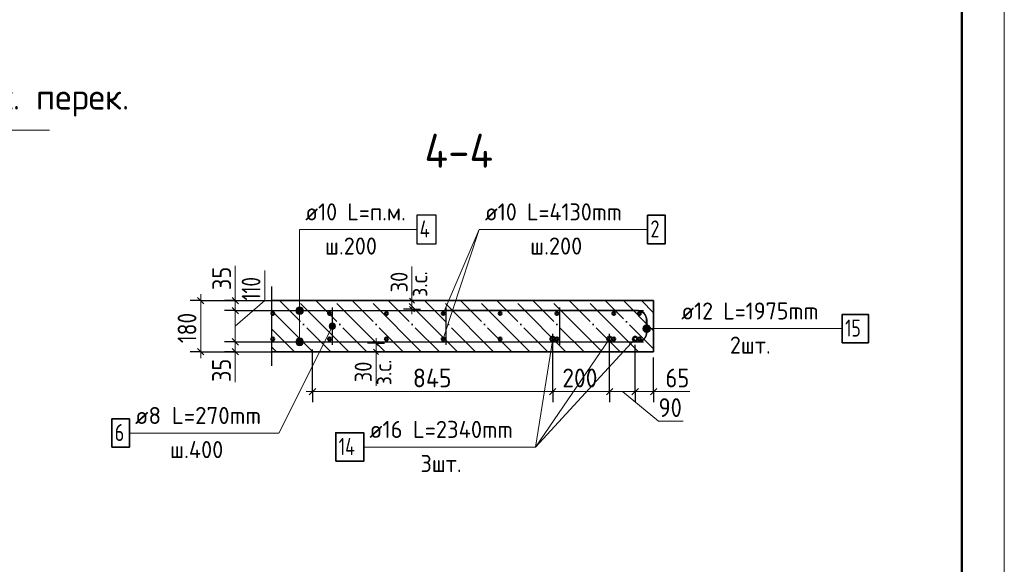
# Model space of a CAD drawing. Header units: millimetres. Extents: x -49773 to 2322955, y -3321 to 58485.
# Tile 276 of 580: x 1099563 to 1111108, y 12201 to 18587. Entities that reach past the tile are written whole.
import ezdxf

# ---------------------------------------------------------------- set-up
doc = ezdxf.new("R2010")
doc.units = ezdxf.units.MM
doc.linetypes.add('______11', pattern=[500, 400, -50, 0, -50])
doc.linetypes.add('______5', pattern=[1100, 800, -100, 100, -100])
for name, color, linetype, lineweight in [('Standard', 7, 'Continuous', 25), ('Арм.стержн. Арматура края', 96, 'Continuous', 35), ('Арм.стержн. вертикальными 1', 22, 'Continuous', 35), ('Арм.стержн.горизонт. 1', 180, 'Continuous', 35), ('Арм.стержн.горизонт. 2', 202, 'Continuous', 35), ('Высотная отметки_ общее', 7, 'Continuous', 13), ('Размерная линия_ общее', 7, 'Continuous', 13), ('Размерная линия_ общее_1', 7, 'Continuous', 13)]:
    doc.layers.add(name, color=color, linetype=linetype, lineweight=lineweight)
doc.layers.add('Арм.стержн. вертикальными 2', color=7, linetype='Continuous', lineweight=35, true_color=0x006e00)
doc.layers.add('Арм.стержн.Стяжки', color=7, linetype='Continuous', lineweight=35, true_color=0x501e0f)
doc.styles.add('ISOCPEUR', font='txt')

msp = doc.modelspace()

# ---------------------------------------------------------------- hatches: boundary and pattern name
at = {"layer": 'Арм.стержн.горизонт. 1', "linetype": 'Continuous', "lineweight": 13, "transparency": 33554687}
for points in [[(1102883.7, 15198.6), (1102806.3, 15198.6), (1102800, 15176.1)], [(1102883.7, 15198.6), (1102800, 15176.1), (1102890, 15176.1)], [(1102890, 15176.1), (1102800, 15176.1), (1102806.3, 15153.6)], [(1102867.5, 15214.8), (1102822.5, 15214.8), (1102806.3, 15198.6)], [(1102867.5, 15214.8), (1102806.3, 15198.6), (1102883.7, 15198.6)], [(1102890, 15176.1), (1102806.3, 15153.6), (1102883.7, 15153.6)], [(1102883.7, 15153.6), (1102806.3, 15153.6), (1102822.5, 15137.4)], [(1102822.5, 15214.8), (1102867.5, 15214.8), (1102845, 15221.1)], [(1102883.7, 15153.6), (1102822.5, 15137.4), (1102867.5, 15137.4)], [(1102867.5, 15137.4), (1102822.5, 15137.4), (1102845, 15131.1)], [(1102883.7, 14831.9), (1102806.3, 14831.9), (1102800, 14809.4)], [(1102883.7, 14831.9), (1102800, 14809.4), (1102890, 14809.4)], [(1102890, 14809.4), (1102800, 14809.4), (1102806.3, 14786.9)], [(1102867.5, 14848.1), (1102822.5, 14848.1), (1102806.3, 14831.9)], [(1102867.5, 14848.1), (1102806.3, 14831.9), (1102883.7, 14831.9)], [(1102890, 14809.4), (1102806.3, 14786.9), (1102883.7, 14786.9)], [(1102883.7, 14786.9), (1102806.3, 14786.9), (1102822.5, 14770.7)], [(1102822.5, 14848.1), (1102867.5, 14848.1), (1102845, 14854.4)], [(1102883.7, 14786.9), (1102822.5, 14770.7), (1102867.5, 14770.7)], [(1102867.5, 14770.7), (1102822.5, 14770.7), (1102845, 14764.4)]]:
    msp.add_hatch(color=7, dxfattribs=at).paths.add_polyline_path(points)
at = {"layer": 'Арм.стержн.горизонт. 2', "linetype": 'Continuous', "lineweight": 13, "transparency": 33554687}
for points in [[(1106915.9, 14919.4), (1106915.9, 15009.4), (1106893.4, 15003.1)], [(1106915.9, 14919.4), (1106915.9, 15009.4), (1106893.4, 15003.1)], [(1106938.4, 14925.7), (1106938.4, 15003.1), (1106915.9, 15009.4)], [(1106938.4, 14925.7), (1106915.9, 15009.4), (1106915.9, 14919.4)], [(1106938.4, 14925.7), (1106938.4, 15003.1), (1106915.9, 15009.4)], [(1106938.4, 14925.7), (1106915.9, 15009.4), (1106915.9, 14919.4)], [(1106877.2, 14941.9), (1106877.2, 14986.9), (1106870.9, 14964.4)], [(1106877.2, 14941.9), (1106877.2, 14986.9), (1106870.9, 14964.4)], [(1106893.4, 14925.7), (1106893.4, 15003.1), (1106877.2, 14986.9)], [(1106893.4, 14925.7), (1106893.4, 15003.1), (1106877.2, 14986.9)], [(1106893.4, 14925.7), (1106877.2, 14986.9), (1106877.2, 14941.9)], [(1106893.4, 14925.7), (1106877.2, 14986.9), (1106877.2, 14941.9)], [(1106915.9, 14919.4), (1106893.4, 15003.1), (1106893.4, 14925.7)], [(1106915.9, 14919.4), (1106893.4, 15003.1), (1106893.4, 14925.7)], [(1106954.6, 14941.9), (1106954.6, 14986.9), (1106938.4, 15003.1)], [(1106954.6, 14941.9), (1106938.4, 15003.1), (1106938.4, 14925.7)], [(1106954.6, 14941.9), (1106954.6, 14986.9), (1106938.4, 15003.1)], [(1106954.6, 14941.9), (1106938.4, 15003.1), (1106938.4, 14925.7)], [(1106954.6, 14986.9), (1106954.6, 14941.9), (1106960.9, 14964.4)], [(1106954.6, 14986.9), (1106954.6, 14941.9), (1106960.9, 14964.4)]]:
    msp.add_hatch(color=7, dxfattribs=at).paths.add_polyline_path(points)
at = {"layer": 'Арм.стержн.Стяжки', "linetype": 'Continuous', "lineweight": 13, "transparency": 33554687}
for points in [[(1103192, 14990.4), (1103262.8, 14976), (1103195.7, 15009.5)], [(1103195.7, 15009.5), (1103266.4, 14995.1), (1103208.8, 15023.9)], [(1103195.7, 15009.5), (1103262.8, 14976), (1103266.4, 14995.1)], [(1103208.8, 15023.9), (1103260.4, 15013.2), (1103226.9, 15030)], [(1103208.8, 15023.9), (1103266.4, 14995.1), (1103260.4, 15013.2)], [(1103226.9, 15030), (1103260.4, 15013.2), (1103246, 15026.3)], [(1103198, 14972.3), (1103249.7, 14961.5), (1103192, 14990.4)], [(1103192, 14990.4), (1103249.7, 14961.5), (1103262.8, 14976)], [(1103231.6, 14955.5), (1103198, 14972.3), (1103212.5, 14959.2)], [(1103198, 14972.3), (1103231.6, 14955.5), (1103249.7, 14961.5)]]:
    msp.add_hatch(color=7, dxfattribs=at).paths.add_polyline_path(points)

# ---------------------------------------------------------------- linework, layer by layer
at = {"layer": 'Standard', "color": 7, "linetype": 'Continuous', "lineweight": 13, "transparency": 33554687}
for p, q in [((1104529.2, 14842.7), (1104951.7, 16126.3)), ((1104161.8, 15292.7), (1104161.8, 15692.7)), ((1103740.9, 14692.7), (1103740.9, 14292.7))]:
    msp.add_line(p, q, dxfattribs=at)
at = {"layer": 'Standard', "color": 7, "linetype": 'Continuous', "lineweight": 25, "transparency": 33554687}
msp.add_line((1102519.5, 14526.1), (1102519.5, 15459.4), dxfattribs=at)
at = {"layer": 'Standard', "color": 7, "linetype": 'Continuous', "lineweight": 35, "transparency": 33554687}
for p, q in [((1106995.9, 15292.7), (1102519.5, 15292.7)), ((1106995.9, 14692.7), (1106995.9, 15292.7)), ((1102519.5, 14692.7), (1106995.9, 14692.7))]:
    msp.add_line(p, q, dxfattribs=at)
at = {"layer": 'Standard', "color": 253, "linetype": '______11', "lineweight": 35, "true_color": 0xababab, "transparency": 33554687}
for p, q in [((1103210.6, 14692.7), (1102610.6, 15292.7)), ((1103634.9, 14692.7), (1103034.9, 15292.7)), ((1104059.2, 14692.7), (1103459.2, 15292.7)), ((1104483.4, 14692.7), (1103883.4, 15292.7)), ((1104907.7, 14692.7), (1104307.7, 15292.7)), ((1105331.9, 14692.7), (1104731.9, 15292.7)), ((1105756.2, 14692.7), (1105156.2, 15292.7)), ((1106180.5, 14692.7), (1105580.5, 15292.7)), ((1106604.7, 14692.7), (1106004.7, 15292.7)), ((1106995.9, 14725.9), (1106429, 15292.7)), ((1106995.9, 15150.1), (1106853.3, 15292.7)), ((1102786.4, 14692.7), (1102519.5, 14959.6))]:
    msp.add_line(p, q, dxfattribs=at)
at = {"layer": 'Standard', "color": 253, "linetype": '______5', "lineweight": 35, "true_color": 0xababab, "transparency": 33554687}
for p, q in [((1103422.8, 14692.7), (1102822.8, 15292.7)), ((1103847, 14692.7), (1103247, 15292.7)), ((1104271.3, 14692.7), (1103671.3, 15292.7)), ((1104695.6, 14692.7), (1104095.6, 15292.7)), ((1105119.8, 14692.7), (1104519.8, 15292.7)), ((1105544.1, 14692.7), (1104944.1, 15292.7)), ((1105968.3, 14692.7), (1105368.3, 15292.7)), ((1106392.6, 14692.7), (1105792.6, 15292.7)), ((1106816.9, 14692.7), (1106216.9, 15292.7)), ((1106995.9, 14938), (1106641.1, 15292.7)), ((1102998.5, 14692.7), (1102519.5, 15171.7)), ((1102574.2, 14692.7), (1102519.5, 14747.5))]:
    msp.add_line(p, q, dxfattribs=at)
at = {"layer": 'Standard', "color": 7, "linetype": 'Continuous', "lineweight": 13, "transparency": 33554687}
msp.add_lwpolyline([(1051708.1, -2413.2), (1111108.1, -2413.2), (1111108.1, 39586.8), (1051708.1, 39586.8), (1051708.1, -2413.2)], close=True, dxfattribs=at)
at = {"layer": 'Standard', "color": 7, "linetype": 'Continuous', "lineweight": 50, "transparency": 33554687}
msp.add_lwpolyline([(1053708.1, 39086.8), (1110608.1, 39086.8), (1110608.1, -1913.2), (1053708.1, -1913.2), (1053708.1, 39086.8)], close=True, dxfattribs=at)
at = {"layer": 'Арм.стержн. Арматура края', "color": 4, "linetype": 'Continuous', "lineweight": 25, "transparency": 33554687}
msp.add_lwpolyline([(1105279.2, 14809.4), (1106816.9, 14809.4), (1106834.6, 14811.9), (1106852.8, 14817.9), (1106869.5, 14827.2), (1106883.3, 14838.7), (1106894.7, 14852.4), (1106904.1, 14869.1), (1106910.1, 14887.4), (1106912.5, 14905.1), (1106912.5, 15080.4), (1106910.1, 15098.1), (1106904.1, 15116.4), (1106894.7, 15133.1), (1106883.3, 15146.8), (1106869.5, 15158.2), (1106852.8, 15167.6), (1106834.6, 15173.6), (1106816.9, 15176.1), (1105279.2, 15176.1)], dxfattribs=at)
at = {"layer": 'Арм.стержн. вертикальными 1', "color": 7, "linetype": 'Continuous', "lineweight": 13, "transparency": 33554687}
for q in [(1104529.2, 15142.7), (1106925, 16126.3)]:
    msp.add_line((1104951.7, 16126.3), q, dxfattribs=at)
at = {"layer": 'Арм.стержн. вертикальными 1', "color": 7, "linetype": 'Continuous', "lineweight": 35, "transparency": 33554687}
msp.add_lwpolyline([(1106925, 15959.7), (1107131.7, 15959.7), (1107131.7, 16293), (1106925, 16293), (1106925, 15959.7)], dxfattribs=at)
at = {"layer": 'Арм.стержн. вертикальными 1', "color": 4, "linetype": 'Continuous', "lineweight": 50, "transparency": 33554687}
for centre in [(1102529.2, 15142.7), (1103195.9, 15142.7), (1103862.5, 15142.7), (1104529.2, 15142.7), (1105195.9, 15142.7), (1105862.5, 15142.7), (1106529.2, 15142.7), (1106829.2, 15142.7), (1102529.2, 14842.7), (1103195.9, 14842.7), (1103862.5, 14842.7), (1104529.2, 14842.7), (1105195.9, 14842.7), (1105862.5, 14842.7), (1106529.2, 14842.7), (1106829.2, 14842.7)]:
    msp.add_circle(centre, 16.7, dxfattribs=at)
at = {"layer": 'Арм.стержн. вертикальными 2', "color": 7, "linetype": 'Continuous', "lineweight": 13, "transparency": 33554687}
for p, q in [((1105609.6, 13575.8), (1106479.2, 14842.7)), ((1105609.6, 13575.8), (1106779.2, 14842.7)), ((1105609.6, 13575.8), (1105812.5, 14842.7)), ((1103596.2, 13575.8), (1105609.6, 13575.8))]:
    msp.add_line(p, q, dxfattribs=at)
at = {"layer": 'Арм.стержн. вертикальными 2', "color": 7, "linetype": 'Continuous', "lineweight": 35, "transparency": 33554687}
msp.add_lwpolyline([(1103269.6, 13409.2), (1103596.2, 13409.2), (1103596.2, 13742.5), (1103269.6, 13742.5), (1103269.6, 13409.2)], dxfattribs=at)
at = {"layer": 'Арм.стержн. вертикальными 2', "color": 5, "linetype": 'Continuous', "lineweight": 50, "true_color": 0x1c1cff, "transparency": 33554687}
for centre in [(1105812.5, 14842.7), (1106479.2, 14842.7), (1106779.2, 14842.7)]:
    msp.add_circle(centre, 26.7, dxfattribs=at)
at = {"layer": 'Арм.стержн.горизонт. 1', "color": 7, "linetype": 'Continuous', "lineweight": 13, "transparency": 33554687}
for p, q in [((1102845, 16126.3), (1104218.3, 16126.3)), ((1102845, 16126.3), (1102845, 15176.1)), ((1102845, 16126.3), (1102845, 14809.4)), ((1102800, 15176.1), (1102800, 15176.1)), ((1102845, 15221.1), (1102845, 15221.1)), ((1102845, 15131.1), (1102845, 15131.1)), ((1102890, 15176.1), (1102890, 15176.1)), ((1102800, 14809.4), (1102800, 14809.4)), ((1102845, 14854.4), (1102845, 14854.4)), ((1102890, 14809.4), (1102890, 14809.4)), ((1102845, 14764.4), (1102845, 14764.4))]:
    msp.add_line(p, q, dxfattribs=at)
at = {"layer": 'Арм.стержн.горизонт. 1', "color": 4, "linetype": 'Continuous', "lineweight": 25, "transparency": 33554687}
for p, q in [((1102519.5, 15176.1), (1106879.2, 15176.1)), ((1102519.5, 14809.4), (1106879.2, 14809.4))]:
    msp.add_line(p, q, dxfattribs=at)
at = {"layer": 'Арм.стержн.горизонт. 1', "color": 7, "linetype": 'Continuous', "lineweight": 25, "transparency": 33554687}
msp.add_lwpolyline([(1104218.3, 15959.7), (1104445, 15959.7), (1104445, 16293), (1104218.3, 16293), (1104218.3, 15959.7)], dxfattribs=at)
at = {"layer": 'Арм.стержн.горизонт. 1', "color": 7, "linetype": 'Continuous', "lineweight": 13, "transparency": 33554687}
for centre in [(1102845, 15176.1), (1102845, 14809.4)]:
    msp.add_circle(centre, 45, dxfattribs=at)
at = {"layer": 'Арм.стержн.горизонт. 2', "color": 7, "linetype": 'Continuous', "lineweight": 13, "transparency": 33554687}
for p, q in [((1106915.9, 15009.4), (1106915.9, 15009.4)), ((1106915.9, 15009.4), (1106915.9, 15009.4)), ((1106870.9, 14964.4), (1106870.9, 14964.4)), ((1106870.9, 14964.4), (1106870.9, 14964.4)), ((1107253.9, 14964.4), (1106915.9, 14964.4)), ((1107253.9, 14964.4), (1106915.9, 14964.4)), ((1106915.9, 14919.4), (1106915.9, 14919.4)), ((1106915.9, 14919.4), (1106915.9, 14919.4)), ((1106960.9, 14964.4), (1106960.9, 14964.4)), ((1106960.9, 14964.4), (1106960.9, 14964.4)), ((1107253.9, 14964.4), (1109207.2, 14964.4))]:
    msp.add_line(p, q, dxfattribs=at)
at = {"layer": 'Арм.стержн.горизонт. 2', "color": 34, "linetype": 'Continuous', "lineweight": 25, "transparency": 33554687}
msp.add_lwpolyline([(1104569.2, 15179.4), (1106801.1, 15179.4), (1106822.3, 15176.5), (1106844.2, 15169.3), (1106864.3, 15158), (1106880.7, 15144.3), (1106894.5, 15127.8), (1106905.7, 15107.7), (1106912.9, 15085.9), (1106915.9, 15064.6), (1106915.9, 14920.9), (1106912.9, 14899.6), (1106905.7, 14877.8), (1106894.5, 14857.7), (1106880.7, 14841.2), (1106864.3, 14827.5), (1106844.2, 14816.2), (1106822.3, 14809), (1106801.1, 14806.1), (1103015.9, 14806.1)], dxfattribs=at)
msp.add_lwpolyline([(1104569.2, 15179.4), (1106801.1, 15179.4), (1106822.3, 15176.5), (1106844.2, 15169.3), (1106864.3, 15158), (1106880.7, 15144.3), (1106894.5, 15127.8), (1106905.7, 15107.7), (1106912.9, 15085.9), (1106915.9, 15064.6), (1106915.9, 14920.9), (1106912.9, 14899.6), (1106905.7, 14877.8), (1106894.5, 14857.7), (1106880.7, 14841.2), (1106864.3, 14827.5), (1106844.2, 14816.2), (1106822.3, 14809), (1106801.1, 14806.1), (1103015.9, 14806.1)], dxfattribs=at)
at = {"layer": 'Арм.стержн.горизонт. 2', "color": 7, "linetype": 'Continuous', "lineweight": 35, "transparency": 33554687}
msp.add_lwpolyline([(1109207.2, 14797.8), (1109513.9, 14797.8), (1109513.9, 15131.1), (1109207.2, 15131.1), (1109207.2, 14797.8)], dxfattribs=at)
at = {"layer": 'Арм.стержн.горизонт. 2', "color": 7, "linetype": 'Continuous', "lineweight": 13, "transparency": 33554687}
msp.add_circle((1106915.9, 14964.4), 45, dxfattribs=at)
msp.add_circle((1106915.9, 14964.4), 45, dxfattribs=at)
at = {"layer": 'Арм.стержн.Стяжки', "color": 40, "linetype": 'Continuous', "lineweight": 25, "transparency": 33554687}
for p, q in [((1103229.2, 14772.7), (1103229.2, 15212.7)), ((1104562.5, 14772.7), (1104562.5, 15212.7)), ((1105895.9, 14772.7), (1105895.9, 15212.7))]:
    msp.add_line(p, q, dxfattribs=at)
at = {"layer": 'Арм.стержн.Стяжки', "color": 7, "linetype": 'Continuous', "lineweight": 13, "transparency": 33554687}
for p, q in [((1103195.7, 15009.5), (1103195.7, 15009.5)), ((1103246, 15026.3), (1103246, 15026.3)), ((1102602.7, 13739.1), (1103229.2, 14992.7)), ((1103212.5, 14959.2), (1103212.5, 14959.2)), ((1103262.8, 14976), (1103262.8, 14976)), ((1100849.3, 13739.1), (1102602.7, 13739.1))]:
    msp.add_line(p, q, dxfattribs=at)
at = {"layer": 'Арм.стержн.Стяжки', "color": 7, "linetype": 'Continuous', "lineweight": 35, "transparency": 33554687}
msp.add_lwpolyline([(1100642.7, 13572.4), (1100849.3, 13572.4), (1100849.3, 13905.7), (1100642.7, 13905.7), (1100642.7, 13572.4)], dxfattribs=at)
at = {"layer": 'Арм.стержн.Стяжки', "color": 7, "linetype": 'Continuous', "lineweight": 13, "transparency": 33554687}
msp.add_circle((1103229.2, 14992.7), 37.5, dxfattribs=at)
at = {"layer": 'Высотная отметки_ общее', "color": 7, "linetype": 'Continuous', "lineweight": 13, "transparency": 33554687}
msp.add_line((1098711.6, 17291.7), (1099911.6, 17291.7), dxfattribs=at)
at = {"layer": 'Размерная линия_ общее', "color": 7, "linetype": 'Continuous', "lineweight": 13, "transparency": 33554687}
for p, q in [((1102090.7, 15415.6), (1102090.7, 15701.6)), ((1102435.6, 15294.8), (1102435.6, 15646.8)), ((1101684.7, 15292.7), (1101684.7, 15367.7)), ((1102089.6, 15234.4), (1102090.7, 15415.6)), ((1102089.6, 15292.7), (1102089.6, 15367.7)), ((1102089.6, 14992.7), (1102435.6, 15294.8)), ((1102089.6, 15176.1), (1102089.6, 15292.7)), ((1102089.6, 14809.4), (1102089.6, 15176.1)), ((1102089.6, 14692.7), (1102089.6, 14809.4)), ((1101684.7, 14692.7), (1101684.7, 14617.7)), ((1102089.6, 14751.1), (1102089, 14623.7)), ((1102089.6, 14692.7), (1102089.6, 14617.7)), ((1102089, 14623.7), (1102089, 14337.7)), ((1102995.9, 14226.1), (1102920.9, 14226.1)), ((1105812.5, 14226.1), (1106479.2, 14226.1)), ((1106479.2, 14226.1), (1106779.2, 14226.1)), ((1106629.2, 14226.1), (1107054.5, 13878.1)), ((1106779.2, 14226.1), (1106995.9, 14226.1)), ((1106887.5, 14226.1), (1107135.5, 14225.8)), ((1106995.9, 14226.1), (1107070.9, 14226.1)), ((1107135.5, 14225.8), (1107421.5, 14225.8)), ((1107054.5, 13878.1), (1107340.5, 13878.1))]:
    msp.add_line(p, q, dxfattribs=at)
at = {"layer": 'Размерная линия_ общее', "color": 253, "linetype": 'Continuous', "lineweight": -3, "true_color": 0xa0a0a0, "transparency": 33554687}
for p, q in [((1101684.7, 15292.7), (1101559.7, 15292.7)), ((1101684.7, 15292.7), (1101809.7, 15292.7)), ((1101684.7, 15292.7), (1102586.2, 15292.7)), ((1102089.6, 15292.7), (1101964.6, 15292.7)), ((1102089.6, 15292.7), (1102214.6, 15292.7)), ((1102089.6, 15292.7), (1102132.6, 15292.7)), ((1102418.6, 15292.7), (1102578.8, 15292.7)), ((1102089.6, 15176.1), (1101964.6, 15176.1)), ((1102089.6, 15176.1), (1102214.6, 15176.1)), ((1102089.6, 14809.4), (1101964.6, 14809.4)), ((1102089.6, 14809.4), (1102214.6, 14809.4)), ((1101684.7, 14692.7), (1101559.7, 14692.7)), ((1101684.7, 14692.7), (1101809.7, 14692.7)), ((1101684.7, 14692.7), (1102583.3, 14692.7)), ((1102089.6, 14692.7), (1101964.6, 14692.7)), ((1102089.6, 14692.7), (1102214.6, 14692.7)), ((1102995.9, 14226.1), (1102995.9, 14719.4)), ((1102995.9, 14226.1), (1102995.9, 14351.1)), ((1105812.5, 14226.1), (1105812.5, 14351.1)), ((1106479.2, 14226.1), (1106479.2, 14351.1)), ((1106779.2, 14226.1), (1106779.2, 14351.1)), ((1106995.9, 14226.1), (1106995.9, 14351.1)), ((1102995.9, 14226.1), (1102995.9, 14101.1)), ((1105812.5, 14226.1), (1105812.5, 14101.1)), ((1106479.2, 14226.1), (1106479.2, 14101.1)), ((1106779.2, 14226.1), (1106779.2, 14101.1)), ((1106995.9, 14226.1), (1106995.9, 14101.1))]:
    msp.add_line(p, q, dxfattribs=at)
at = {"layer": 'Размерная линия_ общее', "color": 7, "linetype": 'Continuous', "lineweight": 25, "transparency": 33554687}
for p, q in [((1101722.2, 15255.2), (1101647.2, 15330.2)), ((1102127.1, 15255.2), (1102052.1, 15330.2)), ((1102127.1, 15138.6), (1102052.1, 15213.6)), ((1102127.1, 14771.9), (1102052.1, 14846.9)), ((1101722.2, 14655.2), (1101647.2, 14730.2)), ((1102127.1, 14655.2), (1102052.1, 14730.2)), ((1102958.4, 14188.6), (1103033.4, 14263.6)), ((1105775, 14188.6), (1105850, 14263.6)), ((1106441.7, 14188.6), (1106516.7, 14263.6)), ((1106741.7, 14188.6), (1106816.7, 14263.6)), ((1106958.4, 14188.6), (1107033.4, 14263.6))]:
    msp.add_line(p, q, dxfattribs=at)
at = {"layer": 'Размерная линия_ общее', "color": 7, "linetype": 'Continuous', "lineweight": 13, "transparency": 33554687}
for points in [[(1101684.7, 14692.7), (1101684.7, 14705.3), (1101684.7, 14705.3), (1101684.7, 15292.7)], [(1102995.9, 14226.1), (1104386.2, 14226.1), (1104386.2, 14226.1), (1105812.5, 14226.1)]]:
    msp.add_lwpolyline(points, dxfattribs=at)
at = {"layer": 'Размерная линия_ общее', "color": 253, "linetype": 'Continuous', "lineweight": -3, "true_color": 0xa0a0a0, "transparency": 33554687}
for points in [[(1102089.6, 15176.1), (1102387.6, 15176.1), (1102387.6, 15176.1), (1102547.2, 15176.1)], [(1105812.5, 14226.1), (1105812.5, 14242.9), (1105812.5, 14242.9), (1105812.5, 14243.1), (1105812.5, 14243.1), (1105812.5, 14902.2)], [(1106479.2, 14226.1), (1106479.2, 14242.9), (1106479.2, 14242.9), (1106479.2, 14902.2)], [(1102089.6, 14809.4), (1102254.8, 14809.4), (1102254.8, 14809.4), (1102569.8, 14809.4)], [(1102089.6, 14692.7), (1102212.6, 14692.7), (1102212.6, 14692.7), (1102524.7, 14692.7)], [(1106779.2, 14226.1), (1106779.2, 14242.8), (1106779.2, 14242.8), (1106779.2, 14776.1)], [(1106995.9, 14226.1), (1106995.9, 14242.8), (1106995.9, 14242.8), (1106995.9, 14626.1)]]:
    msp.add_lwpolyline(points, dxfattribs=at)
at = {"layer": 'Размерная линия_ общее_1', "color": 253, "linetype": 'Continuous', "lineweight": -3, "true_color": 0xa0a0a0, "transparency": 33554687}
for p, q in [((1104161.8, 15292.7), (1104061.8, 15292.7)), ((1104161.8, 15292.7), (1104261.8, 15292.7)), ((1104161.8, 15192.7), (1104061.8, 15192.7)), ((1104161.8, 15192.7), (1104261.8, 15192.7)), ((1103740.9, 14792.7), (1103640.9, 14792.7)), ((1103740.9, 14792.7), (1103840.9, 14792.7)), ((1103740.9, 14692.7), (1103640.9, 14692.7)), ((1103740.9, 14692.7), (1103840.9, 14692.7))]:
    msp.add_line(p, q, dxfattribs=at)
at = {"layer": 'Размерная линия_ общее_1', "color": 7, "linetype": 'Continuous', "lineweight": 25, "transparency": 33554687}
for p, q in [((1104191.8, 15262.8), (1104131.8, 15322.7)), ((1104191.8, 15162.8), (1104131.8, 15222.7)), ((1103710.9, 14822.7), (1103770.9, 14762.8)), ((1103710.9, 14722.7), (1103770.9, 14662.8))]:
    msp.add_line(p, q, dxfattribs=at)
at = {"layer": 'Размерная линия_ общее_1', "color": 7, "linetype": 'Continuous', "lineweight": 13, "transparency": 33554687}
for p, q in [((1104161.8, 15292.7), (1104161.8, 15352.7)), ((1104161.8, 15192.7), (1104161.8, 15132.7)), ((1103740.9, 14792.7), (1103740.9, 14852.7)), ((1103740.9, 14792.7), (1103740.9, 14692.7)), ((1103740.9, 14692.7), (1103740.9, 14632.7))]:
    msp.add_line(p, q, dxfattribs=at)
msp.add_lwpolyline([(1104161.8, 15192.7), (1104161.8, 15280.2), (1104161.8, 15280.2), (1104161.8, 15292.7)], dxfattribs=at)

# ---------------------------------------------------------------- texts
at = {"layer": 'Standard', "color": 7, "linetype": 'Continuous', "lineweight": 35, "transparency": 33554687, "insert": (1104309.6, 16849.9), "char_height": 400, "width": 1103.379, "attachment_point": 7, "style": 'ISOCPEUR'}
msp.add_mtext('\\W0.92;4-4', dxfattribs=at)
at = {"layer": 'Арм.стержн. вертикальными 1', "color": 7, "linetype": 'Continuous', "lineweight": 25, "transparency": 33554687, "char_height": 200, "attachment_point": 7, "style": 'ISOCPEUR'}
for s, insert, width in [('\\W0.94;ø10 L=4130mm ', (1105018.3, 16233), 1933.174), ('\\W0.78;2', (1106958.3, 16033), 217.601), ('\\W0.95;ш.200 ', (1105548.3, 15833), 874.669)]:
    msp.add_mtext(s, dxfattribs=dict(at, insert=insert, width=width))
at = {"layer": 'Арм.стержн. вертикальными 2', "color": 7, "linetype": 'Continuous', "lineweight": 25, "transparency": 33554687, "char_height": 200, "attachment_point": 7, "style": 'ISOCPEUR'}
for s, insert, width in [('\\W0.96;ø16 L=2340mm ', (1103662.9, 13682.5), 1975.096), ('\\W0.76;14', (1103302.9, 13482.5), 336.373), ('\\W0.94;3шт. ', (1104262.9, 13282.5), 774.193)]:
    msp.add_mtext(s, dxfattribs=dict(at, insert=insert, width=width))
at = {"layer": 'Арм.стержн.горизонт. 1', "color": 7, "linetype": 'Continuous', "lineweight": 25, "transparency": 33554687, "char_height": 200, "attachment_point": 7, "style": 'ISOCPEUR'}
for s, insert, width in [('\\W0.94;ø10 L=п.м.', (1102911.7, 16233), 1333.213), ('\\W0.80;4', (1104251.7, 16033), 239.886), ('\\W0.95;ш.200 ', (1103141.7, 15833), 874.662)]:
    msp.add_mtext(s, dxfattribs=dict(at, insert=insert, width=width))
at = {"layer": 'Арм.стержн.горизонт. 2', "color": 7, "linetype": 'Continuous', "lineweight": 25, "transparency": 33554687, "char_height": 200, "attachment_point": 7, "style": 'ISOCPEUR'}
for s, insert, width in [('\\W0.94;ø12 L=1975mm ', (1107320.6, 15071.1), 1913.071), ('\\W0.75;15', (1109240.6, 14871.1), 314.859), ('\\W0.94;2шт. ', (1107890.6, 14671.1), 774.193)]:
    msp.add_mtext(s, dxfattribs=dict(at, insert=insert, width=width))
at = {"layer": 'Арм.стержн.Стяжки', "color": 7, "linetype": 'Continuous', "lineweight": 25, "transparency": 33554687, "char_height": 200, "attachment_point": 7, "style": 'ISOCPEUR'}
for s, insert, width in [('\\W0.98;ø8 L=270mm ', (1100916, 13845.7), 1716.835), ('\\W0.78;6', (1100676, 13645.7), 217.611), ('\\W0.95;ш.400 ', (1101326, 13445.7), 894.821)]:
    msp.add_mtext(s, dxfattribs=dict(at, insert=insert, width=width))
at = {"layer": 'Высотная отметки_ общее', "color": 7, "linetype": 'Continuous', "lineweight": 25, "transparency": 33554687, "insert": (1098722.9, 17451.2), "char_height": 300, "width": 2394.323, "attachment_point": 7, "style": 'ISOCPEUR'}
msp.add_mtext('\\W0.97;верх. перек.', dxfattribs=at)
at = {"layer": 'Размерная линия_ общее', "color": 7, "linetype": 'Continuous', "lineweight": 25, "transparency": 33554687, "char_height": 220, "attachment_point": 7, "rotation": 90, "style": 'ISOCPEUR'}
for s, insert, width in [('\\W0.87;35', (1102040.7, 15415.6), 403.924), ('\\W0.74;110', (1102385.6, 15294.8), 455.162), ('\\W0.83;180', (1101634.7, 14794.7), 508.586), ('\\W0.87;35', (1102039, 14337.7), 403.94)]:
    msp.add_mtext(s, dxfattribs=dict(at, insert=insert, width=width))
at = {"layer": 'Размерная линия_ общее', "color": 7, "linetype": 'Continuous', "lineweight": 25, "transparency": 33554687, "char_height": 220, "attachment_point": 7, "style": 'ISOCPEUR'}
for s, insert, width in [('\\W0.92;845', (1104173.2, 14276.1), 584.424), ('\\W0.91;200', (1105925.9, 14276.1), 561.988), ('\\W0.87;65', (1107135.5, 14275.8), 403.94), ('\\W0.87;90', (1107054.5, 13928.1), 403.932)]:
    msp.add_mtext(s, dxfattribs=dict(at, insert=insert, width=width))
at = {"layer": 'Размерная линия_ общее_1', "color": 7, "linetype": 'Continuous', "lineweight": 18, "transparency": 33554687, "char_height": 200, "attachment_point": 7, "rotation": 90, "style": 'ISOCPEUR'}
for s, insert, width in [('\\W0.90;з.с.', (1104342.4, 15336.2), 459.942), ('\\W0.87;30', (1104111.8, 15389.4), 367.21), ('\\W0.90;з.с.', (1103921.5, 14299.3), 459.942), ('\\W0.87;30', (1103690.9, 14336.1), 367.202)]:
    msp.add_mtext(s, dxfattribs=dict(at, insert=insert, width=width))

doc.saveas('drawing.dxf')
